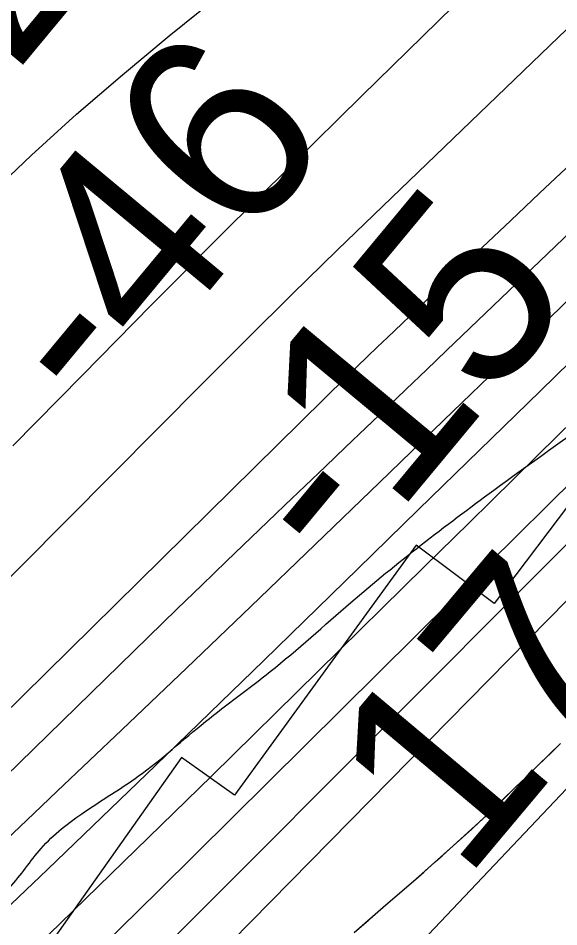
# Model space of a CAD drawing. Extents: x 3297735 to 3335592, y 670436 to 695807.
# Drawn here: x 3316471.6 to 3316659.5, y 685149.8 to 685465.4 of the extents above; entities that cross this region are included whole.
import ezdxf

# ---------------------------------------------------------------- set-up
doc = ezdxf.new("R2010")
doc.units = 0
for name, color, linetype in [('V-BORW-LINE', 7, 'Continuous'), ('V-RIVR-EDGE', 7, 'Continuous'), ('V-RIVR-RANG', 7, 'Continuous'), ('V-ROAD-CNTR', 7, 'Continuous'), ('V-RRAP-RVMT', 7, 'Continuous'), ('V-SITE-VEGE', 7, 'Continuous'), ('V-TOPO-DPTH', 7, 'Continuous'), ('V-TOPO-MAJR', 7, 'Continuous'), ('V-TOPO-MINR', 7, 'Continuous'), ('V-TOPO-WATR', 7, 'Continuous'), ('V-WETL-SWMP', 7, 'Continuous')]:
    doc.layers.add(name, color=color, linetype=linetype)

msp = doc.modelspace()

# ---------------------------------------------------------------- linework, layer by layer
at = {"layer": 'V-BORW-LINE'}
msp.add_spline([(3316061.01, 684544.36), (3316135.34, 684614.19), (3316346.29, 684828.49), (3316466.3, 684935.52), (3316626.3, 685093.57), (3316788.38, 685244.33), (3316877.47, 685308.24), (3316969.6, 685374.9), (3317033.08, 685411.64), (3317049.18, 685376.6), (3317057.06, 685343.91), (3317039.84, 685309.76), (3316928.31, 685169.53), (3316829.65, 685056.06), (3316730.33, 684938.36), (3316434.29, 684621.25), (3316410.65, 684596.16), (3316253.94, 684422.11), (3316103.33, 684269.5), (3316073.91, 684247.09), (3315985.73, 684193.77), (3315930.13, 684161.55), (3315892.39, 684158.56), (3315864.27, 684183.3), (3315846.92, 684211.68), (3315835.32, 684240.32), (3315902.79, 684341.51), (3315992.43, 684454.77), (3316024.29, 684502.77), (3316061.01, 684544.36)], degree=3, dxfattribs=at)
at = {"layer": 'V-RIVR-EDGE'}
msp.add_spline([(3314332.49, 682283.88), (3314344.9, 682287.34), (3314358.11, 682294.67), (3314374.42, 682306.27), (3314394.23, 682317.08), (3314408.21, 682327.13), (3314425.7, 682339.88), (3314434.25, 682347.62), (3314443.2, 682360.39), (3314457.6, 682381.68), (3314472.41, 682411.9), (3314491.89, 682447.14), (3314503.96, 682468.44), (3314519.93, 682495.54), (3314540.57, 682530.4), (3314569.78, 682579.57), (3314586.92, 682612.5), (3314605.25, 682653.56), (3314623.97, 682696.17), (3314633.36, 682728.33), (3314641.57, 682755.46), (3314653.64, 682774.82), (3314666.86, 682788.36), (3314689.79, 682808.86), (3314699.9, 682821.24), (3314716.62, 682840.2), (3314742.69, 682874.26), (3314774.59, 682914.13), (3314793.27, 682940.45), (3314809.22, 682961.74), (3314829.46, 682991.55), (3314848.16, 683027.19), (3314871.52, 683064.75), (3314895.3, 683112.39), (3314930.72, 683167.75), (3314952.14, 683204.16), (3315057.23, 683357.85), (3315078.23, 683381.84), (3315092.99, 683392.28), (3315101.15, 683395.75), (3315113.56, 683398.05), (3315130.23, 683396.45), (3315136.44, 683396.05), (3315142.65, 683398.75), (3315151.58, 683404.93), (3315172.97, 683426.6), (3315192.78, 683442.06), (3315207.17, 683456.37), (3315216.51, 683472.25), (3315223.52, 683484.25), (3315237.14, 683502.83), (3315242.2, 683511.35), (3315243.01, 683524.54), (3315244.19, 683529.19), (3315255.48, 683547.77), (3315279.6, 683579.13), (3315294, 683598.87), (3315305.28, 683613.19), (3315309.97, 683627.14), (3315311.93, 683637.22), (3315317.77, 683644.96), (3315323.59, 683648.05), (3315323.6, 683652.31), (3315326.33, 683655.8), (3315330.61, 683660.83), (3315336.05, 683665.85), (3315339.95, 683675.54), (3315343.47, 683686.39), (3315346.59, 683695.69), (3315347.02, 683710.43), (3315347.43, 683722.45), (3315345.14, 683737.19), (3315345.17, 683749.99), (3315346.75, 683761.23), (3315349.48, 683764.32), (3315349.87, 683767.43), (3315354.17, 683779.05), (3315358.47, 683794.55), (3315362.36, 683800.36), (3315370.14, 683808.48), (3315374.42, 683815.84), (3315383.4, 683837.92), (3315387.32, 683854.98), (3315386.95, 683864.67), (3315385.03, 683871.27), (3315388.14, 683875.14), (3315392.8, 683876.29), (3315394.75, 683880.94), (3315403.32, 683896.43), (3315419.29, 683923.54), (3315433.69, 683947.55), (3315437.2, 683954.52), (3315436.83, 683961.11), (3315438, 683964.99), (3315450.86, 683988.61), (3315458.62, 683992.47), (3315462.51, 683995.17), (3315464.08, 684002.54), (3315468.77, 684016.49), (3315478.5, 684033.53), (3315498.34, 684056.75), (3315513.5, 684070.67), (3315521.28, 684082.29), (3315523.23, 684087.32), (3315534.89, 684097.76), (3315545.01, 684110.54), (3315557.06, 684124.08), (3315577.68, 684151.17), (3315590.51, 684164.33), (3315598.31, 684180.21), (3315604.16, 684192.6), (3315609.61, 684201.51), (3315623.63, 684224.74), (3315637.65, 684249.92), (3315651.66, 684270.43), (3315661.01, 684285.92), (3315665.69, 684296.38), (3315668.82, 684306.85), (3315671.54, 684310.72), (3315680.49, 684322.72), (3315685.93, 684326.58), (3315687.49, 684332.01), (3315687.51, 684337.44), (3315690.62, 684340.92), (3315706.17, 684356.78), (3315715.11, 684366.84), (3315728.72, 684382.71), (3315735.34, 684392), (3315740.79, 684400.13), (3315746.24, 684410.2), (3315754.02, 684419.87), (3315767.64, 684436.9), (3315797.18, 684465.14), (3315824.41, 684496.87), (3315835.68, 684508.87), (3315845.4, 684518.93), (3315855.91, 684533.25), (3315917.34, 684595.92), (3315957, 684638.09), (3315987.3, 684659.73), (3316015.28, 684684.48), (3316035.1, 684702.27), (3316044.05, 684713.5), (3316063.1, 684733.62), (3316100.42, 684768.43), (3316125.29, 684791.63), (3316138.51, 684803.62), (3316150.97, 684823.37), (3316159.55, 684843.13), (3316165.42, 684865.99), (3316173.99, 684881.48), (3316197.71, 684908.18), (3316229.61, 684945.33), (3316249.82, 684965.06), (3316275.47, 684987.88), (3316301.52, 685015.35), (3316311.24, 685022.31), (3316314.74, 685028.11), (3316324.84, 685037.01), (3316331.06, 685041.26), (3316337.27, 685045.12), (3316343.88, 685050.92), (3316349.72, 685059.83), (3316371.5, 685083.43), (3316388.59, 685096.18), (3316398.7, 685107.41), (3316416.19, 685122.87), (3316443.39, 685146.08), (3316453.89, 685155.74), (3316462.82, 685158.82), (3316468.64, 685163.46), (3316479.54, 685177.01), (3316494.69, 685189.77), (3316513.34, 685202.13), (3316536.65, 685221.08), (3316559.19, 685238.47), (3316587.17, 685262.45), (3316636.9, 685301.49), (3316712.28, 685357.54), (3316745.31, 685384.99), (3316768.23, 685402.39), (3316780.67, 685413.21), (3316806.33, 685440.68), (3316819.16, 685455.39), (3316844.44, 685481.7), (3316866.97, 685499.48), (3316882.51, 685511.08), (3316905.85, 685537.39), (3316931.9, 685564.08), (3316969.21, 685598.5), (3316985.92, 685613.59), (3317001.86, 685628.67), (3317017.8, 685644.53), (3317028.68, 685652.65), (3317037.23, 685661.16), (3317052.77, 685673.53), (3317075.3, 685687.82), (3317092.39, 685696.31), (3317103.26, 685703.27), (3317111.03, 685709.84), (3317130.87, 685733.84), (3317147.6, 685754.74), (3317177.16, 685789.18), (3317206.31, 685816.64), (3317272.79, 685885.12), (3317325.67, 685938.89), (3317356.77, 685972.16), (3317386.71, 686002.34), (3317409.64, 686022.45), (3317459.38, 686063.82), (3317493.18, 686088.94), (3317516.11, 686108.66), (3317520.01, 686116.02), (3317520.41, 686123), (3317527.04, 686135.78), (3317538.34, 686157.08), (3317553.89, 686174.89), (3317576.04, 686194.22), (3317585.76, 686203.89), (3317597.05, 686222.09), (3317609.5, 686237.57), (3317632.05, 686261.95), (3317642.16, 686270.84), (3317659.25, 686280.88), (3317668.58, 686290.17), (3317678.68, 686299.45), (3317692.67, 686308.33), (3317712.1, 686324.19), (3317733.86, 686344.3), (3317749.03, 686362.49), (3317772.75, 686387.25), (3317794.13, 686406.59), (3317815.49, 686421.66), (3317821.72, 686429.79), (3317831.45, 686444.5), (3317837.3, 686456.89), (3317843.89, 686458.43), (3317852.43, 686461.9), (3317865.64, 686468.46), (3317881.56, 686479.28), (3317892.45, 686489.33), (3317902.56, 686501.72), (3317906.85, 686510.63), (3317912.32, 686528.84), (3317916.61, 686539.69), (3317920.89, 686544.72), (3317931.77, 686551.67), (3317955.46, 686567.51), (3317973.73, 686582.98), (3317979.95, 686591.88), (3317987.35, 686602.72), (3318007.57, 686624.78), (3318020.39, 686634.83), (3318018.46, 686637.55), (3318030.91, 686653.42), (3318034.78, 686650.69), (3318039.45, 686656.89), (3318050.33, 686664.62), (3318082.55, 686680.82), (3318124.1, 686700.89), (3318142.75, 686715.97), (3318149.36, 686724.09), (3318148.6, 686727.59), (3318152.1, 686732.62), (3318161.82, 686744.62), (3318168.45, 686756.23), (3318174.67, 686766.3), (3318184.4, 686779.46), (3318196.08, 686795.33), (3318211.63, 686812.75), (3318220.97, 686823.97), (3318223.7, 686833.27), (3318227.6, 686840.63), (3318232.66, 686847.21), (3318235.79, 686857.67), (3318240.07, 686864.64), (3318252.91, 686883.22), (3318274.69, 686907.6), (3318298.01, 686928.49), (3318327.13, 686944.7), (3318349.26, 686951.63), (3318362.06, 686955.09), (3318370.22, 686961.27), (3318383.46, 686983.73), (3318391.25, 686996.51), (3318395.14, 686999.99), (3318401.73, 686999.97), (3318407.55, 687001.12), (3318412.6, 687003.82), (3318416.49, 687008.86), (3318422.71, 687016.98), (3318440.6, 687037.49), (3318448.75, 687040.19), (3318453.03, 687042.89), (3318455.76, 687051.42), (3318462.38, 687060.32), (3318484.92, 687082.76), (3318499.31, 687098.23), (3318510.59, 687111), (3318518.77, 687124.94), (3318525, 687134.62), (3318537.83, 687148.55), (3318566.2, 687172.14), (3318582.53, 687190.71), (3318592.64, 687203.1), (3318612.48, 687228.64), (3318628.44, 687251.87), (3318642.05, 687266.57), (3318646.35, 687279.75), (3318655.68, 687290.58), (3318665.01, 687298.71), (3318672.79, 687309.16), (3318676.7, 687321.17), (3318685.65, 687333.94), (3318691.49, 687344.4), (3318699.27, 687352.91), (3318716.37, 687367.22), (3318716.79, 687379.24), (3318717.6, 687392.04), (3318724.22, 687404.82), (3318732, 687415.66), (3318742.88, 687423.77), (3318760.35, 687430.71), (3318770.05, 687431.07), (3318780.9, 687428.33), (3318786.73, 687436.46), (3318804.23, 687454.26), (3318817.46, 687473.23), (3318829.91, 687487.55), (3318848.96, 687509.6), (3318869.19, 687534.37), (3318894.08, 687564.56), (3318929.49, 687611.78), (3318945.82, 687629.19), (3318962.93, 687646.99), (3318977.7, 687660.53), (3318993.65, 687679.88), (3319024.36, 687709.28), (3319059.37, 687753.01), (3319086.2, 687782.03), (3319108.76, 687809.51), (3319125.86, 687827.3), (3319135.21, 687842.41), (3319146.89, 687859.44), (3319161.67, 687877.63), (3319172.56, 687889.63), (3319185.79, 687908.6), (3319206.81, 687940.73), (3319238.34, 687987.58), (3319258.18, 688014.29), (3319282.31, 688048.74), (3319299.82, 688074.29), (3319310.71, 688085.9), (3319319.65, 688093.25), (3319326.26, 688101.37), (3319337.16, 688116.08), (3319351.92, 688127.68), (3319358.93, 688137.36), (3319372.55, 688156.33), (3319390.83, 688181.1), (3319409.12, 688207.04), (3319418.85, 688220.59), (3319428.57, 688231.03), (3319452.68, 688254.63), (3319466.67, 688269.33), (3319477.96, 688285.59), (3319487.29, 688294.49), (3319498.17, 688304.55), (3319498.19, 688312.3), (3319502.08, 688317.33), (3319523.48, 688343.65), (3319546.04, 688372.29), (3319572.1, 688405.58), (3319583.39, 688420.29), (3319604.77, 688443.12), (3319614.49, 688453.95), (3319630.05, 688470.2), (3319645.61, 688490.33), (3319664.28, 688513.94), (3319677.9, 688534.07), (3319689.59, 688553.04), (3319707.1, 688579.37), (3319721.91, 688607.25)], degree=3, dxfattribs=at)
at = {"layer": 'V-ROAD-CNTR'}
msp.add_spline([(3318355.38, 686051.3), (3318152.32, 685849.21), (3317971.77, 685680.36), (3317879.74, 685589.85), (3317723.99, 685436.46), (3317466.16, 685164.57), (3316895.44, 684580.91), (3316387.02, 684055.72), (3316009.45, 683669.58), (3315932.19, 683586.32), (3315870.39, 683508.68), (3315498.43, 682865.39)], degree=3, dxfattribs=at)
at = {"layer": 'V-RRAP-RVMT'}
for p, q in [((3316701.14, 685347.09), (3316637.01, 685262.13)), ((3316609.97, 685282.36), (3316546.74, 685195.48)), ((3316637.01, 685262.13), (3316609.97, 685282.36)), ((3316528.3, 685208.58), (3316456.46, 685106.84)), ((3316546.74, 685195.48), (3316528.3, 685208.58))]:
    msp.add_line(p, q, dxfattribs=at)
at = {"layer": 'V-SITE-VEGE'}
msp.add_lwpolyline([(3316588.42, 685147.89), (3316599.37, 685157.47), (3316609.79, 685166.34), (3316622.82, 685177.88), (3316636.88, 685190.82), (3316644.51, 685198.44), (3316647.81, 685201.46), (3316652.15, 685205.89), (3316660.13, 685213.51)], dxfattribs=at)
at = {"layer": 'V-TOPO-DPTH'}
for points in [[(3317584.1, 686219.37), (3317262.46, 685906.6), (3317261.73, 685905.88), (3316932.8, 685587.62), (3316884.46, 685540.75), (3316836.19, 685493.82), (3316788.02, 685446.78), (3316739.91, 685399.68), (3316674.78, 685335.76), (3316659.29, 685320.56), (3316643.81, 685305.36), (3316628.32, 685290.16), (3316612.84, 685274.95), (3316538.87, 685202.28), (3316486.2, 685150.95), (3316433.27, 685099.9)], [(3317584.1, 686219.37), (3317262.46, 685906.6), (3317261.73, 685905.88), (3316932.8, 685587.62), (3316884.46, 685540.75), (3316836.19, 685493.82), (3316788.02, 685446.78), (3316739.91, 685399.68), (3316674.78, 685335.76), (3316659.29, 685320.56), (3316643.81, 685305.36), (3316628.32, 685290.16), (3316612.84, 685274.95), (3316538.87, 685202.28), (3316486.2, 685150.95), (3316433.27, 685099.9)], [(3316469.72, 685316.82), (3316493.79, 685341.35), (3316517.93, 685365.81), (3316542.18, 685390.17), (3316566.57, 685414.38), (3316591.07, 685438.48), (3316734.28, 685578.53), (3316805.76, 685648.17), (3316877.41, 685717.63), (3316949.33, 685786.83), (3317021.41, 685855.85), (3317144.14, 685972.91), (3317154.99, 685983.26)], [(3317154.99, 685983.26), (3317144.14, 685972.91), (3317021.41, 685855.85), (3316949.33, 685786.83), (3316877.41, 685717.63), (3316805.76, 685648.17), (3316734.28, 685578.53), (3316591.07, 685438.48), (3316566.57, 685414.38), (3316542.18, 685390.17), (3316517.93, 685365.81), (3316493.79, 685341.35), (3316469.72, 685316.82)], [(3317288.86, 685975.78), (3317264.15, 685951.09), (3317239.37, 685926.47), (3317214.46, 685901.99), (3317189.47, 685877.58), (3317089.24, 685780.19), (3317014.04, 685707.19), (3316938.78, 685634.24), (3316863.46, 685561.36), (3316788.09, 685488.53), (3316664.05, 685368.79), (3316641.74, 685347.25), (3316619.43, 685325.71), (3316597.13, 685304.16), (3316574.83, 685282.61), (3316552.5, 685261.1), (3316530.12, 685239.63), (3316507.67, 685218.24), (3316485.18, 685196.9), (3316477.05, 685189.22), (3316450.51, 685164.02)], [(3316450.51, 685164.02), (3316477.05, 685189.22), (3316485.18, 685196.9), (3316507.67, 685218.24), (3316530.12, 685239.63), (3316552.5, 685261.1), (3316574.83, 685282.61), (3316597.13, 685304.16), (3316619.43, 685325.71), (3316641.74, 685347.25), (3316664.05, 685368.79), (3316788.09, 685488.53), (3316863.46, 685561.36), (3316938.78, 685634.24), (3317014.04, 685707.19), (3317089.24, 685780.19), (3317189.47, 685877.58), (3317214.46, 685901.99), (3317239.37, 685926.47), (3317264.15, 685951.09), (3317288.86, 685975.78)], [(3316456.91, 685259.3), (3316535.75, 685338.64), (3316551.27, 685354.15), (3316566.85, 685369.58), (3316582.54, 685384.91), (3316598.29, 685400.17), (3316659.33, 685458.88), (3316705.79, 685503.3), (3316752.42, 685547.55), (3316799.3, 685591.53), (3316846.35, 685635.32), (3316992.24, 685770.35)], [(3316992.24, 685770.35), (3316846.35, 685635.32), (3316799.3, 685591.53), (3316752.42, 685547.55), (3316705.79, 685503.3), (3316659.33, 685458.88), (3316598.29, 685400.17), (3316582.54, 685384.91), (3316566.85, 685369.58), (3316551.27, 685354.15), (3316535.75, 685338.64), (3316456.91, 685259.3)], [(3316400.69, 685158.75), (3316585.96, 685341.05), (3316589.43, 685344.45), (3316592.92, 685347.84), (3316596.42, 685351.21), (3316599.94, 685354.56), (3316612.83, 685366.82), (3316622.81, 685376.28), (3316632.8, 685385.74), (3316642.79, 685395.19), (3316652.8, 685404.62), (3316667.51, 685418.47), (3316684.87, 685434.84), (3316702.21, 685451.22), (3316719.53, 685467.62), (3316736.84, 685484.04), (3316950.06, 685686.49)], [(3316950.06, 685686.49), (3316736.84, 685484.04), (3316719.53, 685467.62), (3316702.21, 685451.22), (3316684.87, 685434.84), (3316667.51, 685418.47), (3316652.8, 685404.62), (3316642.79, 685395.19), (3316632.8, 685385.74), (3316622.81, 685376.28), (3316612.83, 685366.82), (3316599.94, 685354.56), (3316596.42, 685351.21), (3316592.92, 685347.84), (3316589.43, 685344.45), (3316585.96, 685341.05), (3316400.69, 685158.75)], [(3316479.18, 685099.49), (3316656.17, 685276.61), (3316661.19, 685281.63), (3316666.22, 685286.65), (3316671.25, 685291.66), (3316676.29, 685296.67), (3316698.81, 685319.08), (3316715.17, 685335.22), (3316731.61, 685351.29), (3316748.17, 685367.23), (3316764.81, 685383.09), (3316791.91, 685408.71), (3316822.28, 685437.18), (3316852.82, 685465.47), (3316883.61, 685493.49), (3316914.57, 685521.33)]]:
    msp.add_lwpolyline(points, dxfattribs=at)
at = {"layer": 'V-TOPO-MAJR'}
msp.add_lwpolyline([(3316460.94, 685403.39), (3316476.26, 685417.86), (3316491.85, 685432.04), (3316507.82, 685445.79), (3316524.04, 685459.26), (3316555.51, 685484.65), (3316587.45, 685510.84), (3316619.11, 685537.35), (3316650.37, 685564.34), (3316681.35, 685591.66), (3316695.83, 685604.62), (3316733.65, 685638.87), (3316771.21, 685673.4), (3316808.39, 685708.33), (3316845.32, 685743.54), (3316960.02, 685854.12), (3316988.99, 685882.21), (3317017.87, 685910.4), (3317046.6, 685938.74), (3317075.22, 685967.18), (3317078.98, 685970.94), (3317105.66, 685997.58)], dxfattribs=at)
at = {"layer": 'V-TOPO-MINR'}
for points in [[(3316445.02, 684986.43), (3316480.94, 685016.78), (3316516.03, 685048.02), (3316549.87, 685080.61), (3316582.88, 685114.1), (3316672.56, 685208.72), (3316691.9, 685228.87), (3316711.42, 685248.85), (3316731.2, 685268.57), (3316751.15, 685288.12), (3316870.11, 685403.19), (3316910.25, 685440.61), (3316951.28, 685477), (3316993.62, 685511.85), (3317036.85, 685545.67), (3317084.02, 685581.2), (3317348.38, 685804.4), (3317360.07, 685816.24), (3317371.66, 685828.17), (3317383.17, 685840.18), (3317599.37, 686067.51)], [(3317154.99, 685983.26), (3317144.14, 685972.91), (3317021.41, 685855.85), (3316949.33, 685786.83), (3316877.41, 685717.63), (3316805.76, 685648.17), (3316734.28, 685578.53), (3316591.07, 685438.48), (3316566.57, 685414.38), (3316542.18, 685390.17), (3316517.93, 685365.81), (3316493.79, 685341.35), (3316469.72, 685316.82)], [(3316450.51, 685164.02), (3316477.05, 685189.22), (3316485.18, 685196.9), (3316507.67, 685218.24), (3316530.12, 685239.63), (3316552.5, 685261.1), (3316574.83, 685282.61), (3316597.13, 685304.16), (3316619.43, 685325.71), (3316641.74, 685347.25), (3316664.05, 685368.79), (3316788.09, 685488.53), (3316863.46, 685561.36), (3316938.78, 685634.24), (3317014.04, 685707.19), (3317089.24, 685780.19), (3317189.47, 685877.58), (3317214.46, 685901.99), (3317239.37, 685926.47), (3317264.15, 685951.09), (3317288.86, 685975.78)], [(3316443.87, 685133.68), (3316481.75, 685169.71), (3316519.43, 685205.96), (3316556.98, 685242.34), (3316589.65, 685274.19), (3316610.76, 685294.75), (3316631.88, 685315.32), (3316652.99, 685335.88), (3316674.11, 685356.44), (3316759.75, 685439.81), (3316823.71, 685502.03), (3316887.7, 685564.22), (3316951.71, 685626.38), (3317015.76, 685688.52), (3317211, 685877.84), (3317230.74, 685897.08), (3317250.41, 685916.38), (3317270, 685935.78), (3317289.52, 685955.24), (3317308.98, 685974.76)], [(3316456.91, 685259.3), (3316535.75, 685338.64), (3316551.27, 685354.15), (3316566.85, 685369.58), (3316582.54, 685384.91), (3316598.29, 685400.17), (3316659.33, 685458.88), (3316705.79, 685503.3), (3316752.42, 685547.55), (3316799.3, 685591.53), (3316846.35, 685635.32), (3316992.24, 685770.35)], [(3316400.69, 685158.75), (3316585.96, 685341.05), (3316589.43, 685344.45), (3316592.92, 685347.84), (3316596.42, 685351.21), (3316599.94, 685354.56), (3316612.83, 685366.82), (3316622.81, 685376.28), (3316632.8, 685385.74), (3316642.79, 685395.19), (3316652.8, 685404.62), (3316667.51, 685418.47), (3316684.87, 685434.84), (3316702.21, 685451.22), (3316719.53, 685467.62), (3316736.84, 685484.04), (3316950.06, 685686.49)], [(3316332.27, 685070.44), (3316526.88, 685260.2), (3316535.41, 685268.5), (3316543.97, 685276.77), (3316552.55, 685285.02), (3316561.16, 685293.24), (3316564.32, 685296.25), (3316571.36, 685302.96), (3316578.38, 685309.67), (3316585.4, 685316.38), (3316592.42, 685323.1), (3316599.44, 685329.82), (3316606.45, 685336.55), (3316613.47, 685343.27), (3316620.49, 685349.98), (3316869.4, 685588.22), (3316929.55, 685645.94)], [(3316452.81, 685096.09), (3316520.51, 685162.43), (3316634.99, 685275.76), (3316645.12, 685285.79), (3316655.25, 685295.81), (3316665.38, 685305.83), (3316675.52, 685315.84), (3316719.48, 685359.28), (3316751.68, 685390.93), (3316783.98, 685422.48), (3316816.43, 685453.87), (3316848.99, 685485.15), (3316973.48, 685604.18)], [(3316479.18, 685099.49), (3316656.17, 685276.61), (3316661.19, 685281.63), (3316666.22, 685286.65), (3316671.25, 685291.66), (3316676.29, 685296.67), (3316698.81, 685319.08), (3316715.17, 685335.22), (3316731.61, 685351.29), (3316748.17, 685367.23), (3316764.81, 685383.09), (3316791.91, 685408.71), (3316822.28, 685437.18), (3316852.82, 685465.47), (3316883.61, 685493.49), (3316914.57, 685521.33)], [(3316387.17, 684983.68), (3316676.37, 685277.51), (3316676.55, 685277.7), (3316677.92, 685279.07), (3316679.73, 685280.84), (3316683.27, 685284.12), (3316684.32, 685285.06), (3316685.39, 685286), (3316870.44, 685447.35), (3316946.9, 685513.67)]]:
    msp.add_lwpolyline(points, dxfattribs=at)
at = {"layer": 'V-TOPO-WATR'}
msp.add_lwpolyline([(3316433.27, 685099.9), (3316486.2, 685150.95), (3316538.87, 685202.28), (3316612.84, 685274.95), (3316628.32, 685290.16), (3316643.81, 685305.36), (3316659.29, 685320.56), (3316674.78, 685335.76), (3316739.91, 685399.68), (3316788.02, 685446.78), (3316836.19, 685493.82), (3316884.46, 685540.75), (3316932.8, 685587.62), (3317261.73, 685905.88), (3317262.46, 685906.6), (3317584.1, 686219.37)], dxfattribs=at)
at = {"layer": 'V-WETL-SWMP'}
msp.add_lwpolyline([(3316588.42, 685147.89), (3316593.29, 685152.14), (3316599.37, 685157.47), (3316609.79, 685166.34), (3316612.57, 685168.83), (3316616.56, 685172.38), (3316619, 685174.51), (3316622.82, 685177.88), (3316629.24, 685183.73), (3316632.02, 685186.39), (3316636.88, 685190.82), (3316639.83, 685193.84), (3316644.51, 685198.44), (3316647.81, 685201.46), (3316652.15, 685205.89), (3316657.01, 685210.5), (3316660.13, 685213.51)], dxfattribs=at)

# ---------------------------------------------------------------- texts
at = {"layer": 'V-RIVR-RANG'}
for s, rotation, p in [('-52', 50.2837, (3316419.5, 685384.5)), ('-46', 50.2837, (3316499.3, 685324.06)), ('-15', 50.2837, (3316583.81, 685269.31)), ('17.2', 49.9983, (3316626.47, 685165.09))]:
    msp.add_text(s, height=67, rotation=rotation, dxfattribs=at).set_placement(p)

doc.saveas('drawing.dxf')
